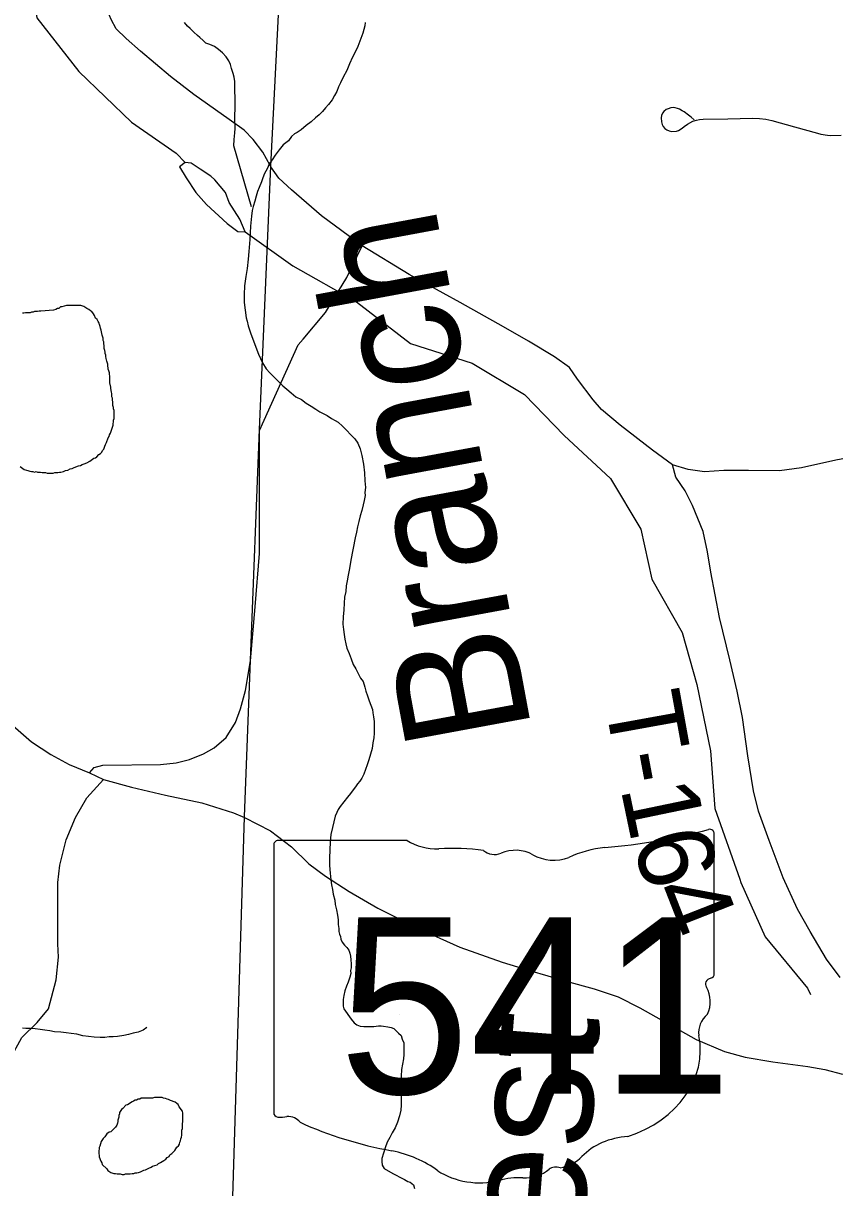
# Model space of a CAD drawing. Extents: x -6.1 to 38, y -7.7 to 22.
# Drawn here: x 7.74 to 8.347, y 15.345 to 16.217 of the extents above; entities that cross this region are included whole.
import ezdxf

# ---------------------------------------------------------------- set-up
doc = ezdxf.new("R2010")
doc.units = 0
for name, color, linetype in [('GM_X_Corporation', 7, 'Continuous'), ('GM_X_Minor_Lake', 7, 'Continuous'), ('GM_X_Minor_River', 7, 'Continuous'), ('GM_X_Minor_River_Text', 7, 'Continuous'), ('GM_X_State_Location', 7, 'Continuous'), ('GM_X_State_Route', 7, 'Continuous'), ('GM_X_State_Shield', 7, 'Continuous'), ('GM_X_Township_Road', 7, 'Continuous'), ('GM_X_Township_Road_Text', 7, 'Continuous')]:
    doc.layers.add(name, color=color, linetype=linetype)

msp = doc.modelspace()

# ---------------------------------------------------------------- linework, layer by layer
at = {"layer": 'GM_X_Corporation'}
msp.add_lwpolyline([(6.8881, 19.93659), (7.17492, 19.92346), (7.23616, 19.921), (8.02661, 19.88922), (8.02125, 19.70471), (8.02079, 19.68982), (8.0189, 19.62846), (7.99279, 18.77986), (7.97287, 17.92154), (7.97183, 17.87641), (7.95308, 17.06692), (7.95307, 17.06643), (7.93594, 16.3267), (7.92512, 16.10977), (7.91657, 15.91251), (7.90988, 15.74002), (7.90533, 15.62285), (7.88899, 15.0865), (7.88923, 14.89059), (7.27984, 14.90301), (6.7864, 14.92029)], dxfattribs=at)
msp.add_lwpolyline([(8.9, 14.85918), (8.9, 19.87135), (8.53815, 19.88018), (8.02661, 19.88922), (8.02125, 19.70471), (8.02079, 19.68982), (8.0189, 19.62846), (7.99279, 18.77986), (7.97287, 17.92154), (7.97183, 17.87641), (7.95308, 17.06692), (7.95307, 17.06643), (7.93594, 16.3267), (7.92512, 16.10977), (7.91657, 15.91251), (7.90988, 15.74002), (7.90533, 15.62285), (7.88899, 15.0865), (7.88923, 14.89059), (8.1023, 14.88375), (8.27757, 14.87811), (8.6137, 14.86789)], close=True, dxfattribs=at)
at = {"layer": 'GM_X_Minor_Lake'}
msp.add_line((7.88345, 16.09945), (7.88043, 16.1021), dxfattribs=at)
for points in [[(7.88043, 16.1021), (7.87248, 16.10739), (7.86568, 16.11193), (7.86115, 16.1123), (7.857, 16.10926), (7.86193, 16.10093), (7.86913, 16.08995), (7.87708, 16.08087), (7.89259, 16.06687), (7.90053, 16.06082), (7.90619, 16.06045), (7.90202, 16.06992), (7.89406, 16.08241), (7.8914, 16.08999), (7.88345, 16.09945)], [(7.75792, 15.87998), (7.76134, 15.87999), (7.76248, 15.88), (7.76362, 15.88038), (7.7659, 15.88039), (7.76704, 15.88077), (7.76818, 15.88078), (7.77007, 15.88116), (7.77159, 15.88193), (7.77349, 15.88231), (7.77501, 15.88308), (7.77653, 15.88347), (7.77804, 15.88423), (7.78146, 15.88538), (7.78298, 15.88577), (7.78412, 15.88653), (7.78564, 15.88692), (7.78753, 15.88768), (7.78981, 15.88883), (7.79284, 15.89112), (7.79398, 15.89151), (7.79512, 15.89227), (7.79663, 15.8938), (7.79777, 15.89456), (7.79891, 15.8957), (7.79929, 15.89685), (7.80042, 15.89799), (7.80118, 15.90027), (7.80155, 15.90142), (7.80231, 15.90294), (7.80344, 15.90636), (7.8042, 15.90751), (7.80457, 15.90865), (7.80533, 15.90979), (7.80684, 15.91436), (7.80721, 15.91588), (7.80721, 15.91702), (7.80759, 15.91816), (7.80758, 15.91968), (7.80796, 15.92082), (7.80795, 15.9269), (7.80756, 15.92804), (7.80756, 15.92918), (7.80717, 15.9307), (7.80717, 15.93336), (7.80679, 15.9345), (7.80678, 15.93602), (7.8064, 15.93716), (7.80639, 15.93944), (7.80601, 15.94058), (7.80562, 15.94324), (7.80562, 15.94438), (7.80485, 15.94742), (7.80484, 15.95274), (7.80446, 15.95388), (7.80445, 15.95502), (7.80407, 15.95654), (7.80368, 15.95768), (7.80368, 15.95882), (7.8033, 15.95995), (7.80329, 15.96148), (7.80253, 15.96375), (7.80215, 15.96565), (7.80176, 15.96717), (7.80176, 15.96831), (7.80138, 15.96945), (7.80137, 15.97059), (7.80099, 15.97173), (7.80061, 15.97325), (7.8006, 15.97553), (7.80022, 15.97667), (7.80021, 15.97819), (7.79983, 15.97933), (7.79983, 15.98085), (7.79906, 15.98313), (7.79867, 15.98579), (7.79829, 15.98693), (7.79791, 15.98844), (7.79752, 15.98958), (7.79714, 15.9911), (7.79676, 15.99224), (7.79599, 15.99338), (7.79523, 15.9949), (7.79409, 15.99603), (7.79332, 15.99793), (7.79256, 15.99907), (7.79142, 16.00097), (7.79027, 16.00134), (7.78913, 16.00248), (7.78761, 16.00323), (7.78533, 16.00475), (7.78304, 16.0055), (7.77621, 16.00547), (7.77241, 16.00546), (7.76899, 16.00431), (7.76785, 16.0043), (7.76672, 16.00316), (7.76558, 16.00316), (7.76444, 16.00239), (7.76254, 16.00201), (7.75305, 16.00121)], [(7.75305, 16.00121), (7.7519, 16.00121), (7.75077, 16.00083), (7.74963, 16.00082), (7.74849, 16.00082), (7.74735, 16.00043), (7.74621, 16.00043), (7.74507, 16.00004), (7.74165, 16.00003), (7.74051, 15.99965), (7.73937, 15.99965)], [(7.73777, 15.88485), (7.74082, 15.88258), (7.74234, 15.88221), (7.74348, 15.88183), (7.745, 15.88146), (7.74614, 15.88108), (7.74728, 15.88108), (7.74842, 15.88071), (7.74956, 15.88109), (7.7507, 15.88072), (7.75298, 15.88072), (7.75412, 15.88035), (7.75678, 15.88036), (7.75792, 15.87998)], [(7.82487, 15.41079), (7.82373, 15.41079), (7.8226, 15.41002), (7.82146, 15.40964), (7.82032, 15.40888), (7.81918, 15.40811), (7.81804, 15.40735), (7.8169, 15.40697), (7.81463, 15.40468), (7.81349, 15.40391), (7.81198, 15.40163), (7.81198, 15.40049), (7.81161, 15.39934), (7.81161, 15.3982), (7.81086, 15.39592), (7.81086, 15.39478), (7.81048, 15.39364), (7.81011, 15.39212), (7.80897, 15.39059), (7.80556, 15.38716), (7.80442, 15.38678), (7.80252, 15.38563), (7.80101, 15.38334), (7.79987, 15.3822), (7.79836, 15.37992), (7.79723, 15.37649), (7.79685, 15.37535), (7.79686, 15.37421), (7.79648, 15.37307), (7.79648, 15.37079), (7.79687, 15.36965), (7.79687, 15.36851), (7.79802, 15.36509), (7.79878, 15.36395), (7.79917, 15.36281), (7.80259, 15.3594), (7.80336, 15.35826), (7.80564, 15.35675), (7.80792, 15.356), (7.80906, 15.35601), (7.8102, 15.35563), (7.81248, 15.35564), (7.814, 15.35526), (7.81552, 15.35527), (7.81666, 15.35565), (7.82008, 15.35566), (7.8216, 15.35605), (7.82274, 15.35605), (7.82388, 15.35644), (7.82501, 15.35644), (7.82615, 15.35683), (7.82767, 15.35721), (7.82881, 15.35759), (7.83033, 15.35836), (7.83147, 15.35874), (7.83299, 15.35951), (7.83412, 15.35989), (7.83564, 15.36066), (7.83678, 15.36142), (7.84019, 15.36257), (7.84133, 15.36334), (7.84285, 15.3641), (7.84512, 15.36563), (7.84664, 15.36678), (7.84778, 15.36792), (7.84929, 15.36869), (7.84967, 15.36983), (7.85119, 15.37097), (7.85346, 15.37326), (7.85498, 15.37555), (7.85611, 15.37669), (7.85687, 15.37783), (7.85725, 15.37936), (7.85762, 15.3805), (7.858, 15.38202), (7.85837, 15.38316), (7.85875, 15.38468), (7.85874, 15.38848), (7.85912, 15.38962), (7.85911, 15.39343), (7.85949, 15.39457), (7.85948, 15.39571), (7.85948, 15.39761), (7.85947, 15.40103), (7.85908, 15.40255), (7.8568, 15.40596), (7.85603, 15.40748), (7.85489, 15.40824), (7.85375, 15.40937), (7.85033, 15.4105), (7.84881, 15.41126), (7.84766, 15.41163), (7.84652, 15.41201), (7.845, 15.41238), (7.84386, 15.41276), (7.83816, 15.41274), (7.83665, 15.41235), (7.83451, 15.41235)], [(7.83451, 15.41235), (7.82829, 15.41232), (7.82715, 15.41156), (7.82601, 15.41156), (7.82487, 15.41079)]]:
    msp.add_lwpolyline(points, dxfattribs=at)
at = {"layer": 'GM_X_Minor_River'}
for points in [[(7.74375, 16.26638), (7.75028, 16.22052), (7.78171, 16.1804), (7.82106, 16.14256), (7.85439, 16.11926), (7.86115, 16.1123)], [(7.91073, 16.07913), (7.89767, 16.12496), (7.89797, 16.12953), (7.89826, 16.13447), (7.89858, 16.1379), (7.89854, 16.14018), (7.89848, 16.14322), (7.89841, 16.1474), (7.89868, 16.15311), (7.89859, 16.15844), (7.89841, 16.16832), (7.89837, 16.1706), (7.89833, 16.17288), (7.89789, 16.17629), (7.89708, 16.17894), (7.89588, 16.18272), (7.89506, 16.18575), (7.89388, 16.18839), (7.89192, 16.1914), (7.88921, 16.19439), (7.88613, 16.19699), (7.88305, 16.19922), (7.8796, 16.20068), (7.87655, 16.20177), (7.87461, 16.20363), (7.87229, 16.20587), (7.87037, 16.20736), (7.86766, 16.20997), (7.86496, 16.21259), (7.86303, 16.21445), (7.8607, 16.21707)], [(7.9959, 16.21722), (7.99557, 16.21455), (7.99486, 16.21187), (7.99415, 16.2092), (7.99053, 16.19925), (7.9887, 16.19541), (7.98649, 16.19119), (7.9843, 16.18621), (7.98211, 16.18123), (7.97954, 16.17624), (7.97734, 16.17201), (7.97588, 16.16895), (7.9748, 16.16551), (7.97296, 16.16243), (7.97111, 16.15936), (7.96851, 16.15589), (7.96628, 16.15319), (7.96405, 16.15048), (7.96144, 16.14816), (7.95882, 16.14583), (7.95546, 16.14272), (7.95171, 16.14), (7.94797, 16.13689), (7.94496, 16.13493), (7.94308, 16.13376), (7.94084, 16.13182), (7.93862, 16.12873), (7.9345, 16.12562), (7.93153, 16.12176), (7.92856, 16.11791), (7.92634, 16.11445), (7.92412, 16.11136), (7.92303, 16.10868), (7.92155, 16.106), (7.92045, 16.10407), (7.91936, 16.10101), (7.91828, 16.09795), (7.91646, 16.09374), (7.91537, 16.09068), (7.91429, 16.08723), (7.91322, 16.08341), (7.91215, 16.07959), (7.91145, 16.07654)], [(7.91145, 16.07654), (7.91076, 16.07234), (7.91014, 16.06472), (7.90956, 16.05483), (7.90896, 16.04569), (7.9083, 16.03998), (7.90767, 16.03312), (7.90664, 16.02702), (7.90562, 16.02015), (7.90536, 16.01369), (7.90547, 16.00761), (7.90681, 15.99622), (7.90761, 15.99358), (7.90843, 15.99017), (7.91005, 15.98487), (7.91324, 15.97619), (7.91603, 15.96901), (7.91918, 15.9626), (7.92192, 15.95809), (7.92463, 15.9551), (7.92696, 15.95248), (7.92928, 15.95024), (7.9316, 15.948), (7.9343, 15.94538), (7.93739, 15.94278), (7.94047, 15.94017), (7.94394, 15.93719), (7.94816, 15.93499), (7.95163, 15.93239), (7.95546, 15.93017), (7.95892, 15.92795), (7.962, 15.92573), (7.96506, 15.92426), (7.96736, 15.92316), (7.97082, 15.92094), (7.9735, 15.91947), (7.97581, 15.91799), (7.9789, 15.91501), (7.98199, 15.91202), (7.98509, 15.90865), (7.98818, 15.90566), (7.99052, 15.90229), (7.99211, 15.89813), (7.99334, 15.89321), (7.9946, 15.88677), (7.99547, 15.88032), (7.99558, 15.87424), (7.99605, 15.8693), (7.99574, 15.8655), (7.99578, 15.86322), (7.99509, 15.8594), (7.99438, 15.85635), (7.99332, 15.85214), (7.99225, 15.84794), (7.99119, 15.84374), (7.99012, 15.83992), (7.98943, 15.83573), (7.98837, 15.83152), (7.98525, 15.81474), (7.98422, 15.80864), (7.98317, 15.80367), (7.98249, 15.79948), (7.9818, 15.79566), (7.98149, 15.79147), (7.98043, 15.78727), (7.98013, 15.78271), (7.97984, 15.77776), (7.97955, 15.77243), (7.97927, 15.7671), (7.97972, 15.76293), (7.98017, 15.75913), (7.98061, 15.75572), (7.98143, 15.75231), (7.98225, 15.7489), (7.98384, 15.74513), (7.98543, 15.74098), (7.98703, 15.73682), (7.98899, 15.73344), (7.99095, 15.72967), (7.99252, 15.72665), (7.99447, 15.72403), (7.99568, 15.71987), (7.9965, 15.71684), (7.9977, 15.71344), (7.99891, 15.70966), (8.00011, 15.70626), (8.0013, 15.70324), (8.00173, 15.70058), (8.00216, 15.69755), (8.0026, 15.69413), (8.00268, 15.68957), (8.00276, 15.68539), (8.00244, 15.68197), (8.00175, 15.67815), (8.00106, 15.67395), (8, 15.66975), (7.99856, 15.66554), (7.99748, 15.66172), (7.99603, 15.65828), (7.99495, 15.65483), (7.99348, 15.65176)], [(7.90619, 16.06045), (7.94174, 16.03511), (7.98937, 16.00827), (8.02983, 15.97688), (8.07592, 15.96217), (8.11524, 15.93874), (8.14475, 15.90808), (8.17956, 15.87592), (8.20231, 15.83806), (8.21033, 15.80055), (8.23307, 15.76079), (8.24412, 15.72178), (8.25444, 15.67214), (8.25757, 15.62894), (8.27619, 15.57629), (8.27695, 15.57364), (8.29518, 15.53312), (8.32698, 15.49452), (8.32926, 15.48997)], [(7.99348, 15.65176), (7.99201, 15.64946), (7.99014, 15.64752), (7.98866, 15.64522), (7.98681, 15.6429), (7.98496, 15.64021), (7.98272, 15.6375), (7.97715, 15.63056), (7.97568, 15.62825), (7.97458, 15.62595), (7.97349, 15.62327), (7.97242, 15.61907), (7.97136, 15.61487), (7.97031, 15.60952), (7.96966, 15.60381), (7.96938, 15.5981), (7.96911, 15.59201), (7.96921, 15.58631), (7.96969, 15.58062), (7.97016, 15.57568), (7.97061, 15.57189), (7.97143, 15.56848), (7.97187, 15.56506), (7.97309, 15.56052), (7.97353, 15.55711), (7.97436, 15.55332), (7.97519, 15.54915), (7.97563, 15.54574), (7.97569, 15.54232), (7.97613, 15.53929), (7.97617, 15.53701), (7.97658, 15.53511), (7.97737, 15.53322), (7.97779, 15.53133), (7.97859, 15.52906), (7.98053, 15.52682), (7.98208, 15.52494), (7.98363, 15.52307), (7.98443, 15.5208), (7.98486, 15.51853), (7.98528, 15.51587), (7.98534, 15.51283), (7.98539, 15.50979), (7.98504, 15.50789), (7.98509, 15.50561), (7.98437, 15.50293), (7.9833, 15.49911), (7.98184, 15.49604), (7.98076, 15.4926), (7.98006, 15.48916), (7.97936, 15.48611), (7.97941, 15.48345), (7.97945, 15.48117), (7.97986, 15.47928), (7.98532, 15.47139), (7.98764, 15.46877), (7.98957, 15.46728), (7.99225, 15.46619), (7.99491, 15.46586), (7.99719, 15.4659), (7.99985, 15.46594), (8.0025, 15.46599), (8.00591, 15.46644), (8.00781, 15.46647), (8.00972, 15.46612), (8.01276, 15.4658), (8.01543, 15.46508), (8.01734, 15.46436), (8.02082, 15.461), (8.02276, 15.45913), (8.02356, 15.45648), (8.02475, 15.45384), (8.0248, 15.4508), (8.02486, 15.44776), (8.0249, 15.4451), (8.02459, 15.44167), (8.0239, 15.43786), (8.02321, 15.43366), (8.02292, 15.42872), (8.02263, 15.42377), (8.02271, 15.41921), (8.02278, 15.41541), (8.02287, 15.41046), (8.02293, 15.40704), (8.02262, 15.40323), (8.02155, 15.39903), (8.02011, 15.39444), (8.01829, 15.39023), (8.01608, 15.38639), (8.01425, 15.38293), (8.01241, 15.37948), (8.01097, 15.37527), (8.00952, 15.37106), (8.00845, 15.36724), (8.00849, 15.36496), (8.00854, 15.3623), (8.0101, 15.35966), (8.01663, 15.35598), (8.01854, 15.35487), (8.02238, 15.35304), (8.02544, 15.35157)], [(7.83238, 15.46522), (7.82975, 15.46327), (7.82598, 15.46169), (7.8222, 15.46086), (7.8188, 15.46004), (7.8154, 15.45921), (7.81047, 15.45837), (7.80743, 15.45831), (7.8044, 15.45826), (7.80099, 15.45781), (7.79757, 15.45775), (7.79301, 15.45805), (7.78882, 15.45836), (7.78464, 15.45904), (7.78006, 15.4601), (7.77587, 15.46079), (7.77207, 15.4611), (7.76826, 15.46179), (7.76331, 15.46208), (7.75988, 15.46278), (7.75608, 15.46309), (7.75265, 15.46379), (7.74885, 15.4641), (7.74542, 15.46442), (7.742, 15.46436), (7.73934, 15.46469)], [(8.02544, 15.35157), (8.02775, 15.35009), (8.02966, 15.34937), (8.03197, 15.34751), (8.03278, 15.34486)]]:
    msp.add_lwpolyline(points, dxfattribs=at)
at = {"layer": 'GM_X_State_Route'}
for points in [[(7.42852, 15.78914), (7.4452, 15.78586), (7.49218, 15.77708), (7.50913, 15.77442), (7.52363, 15.7732), (7.53691, 15.77381), (7.55386, 15.77769), (7.58176, 15.78502), (7.59226, 15.78729), (7.60554, 15.78811), (7.61738, 15.78627), (7.62658, 15.78239), (7.63822, 15.77483), (7.66927, 15.7493), (7.69777, 15.72327), (7.72196, 15.69987), (7.74607, 15.67904), (7.76056, 15.66944), (7.77446, 15.66188), (7.78949, 15.65581), (7.80015, 15.65081)], [(7.80015, 15.65081), (7.82102, 15.64513), (7.84656, 15.639), (7.87372, 15.63328), (7.89741, 15.62593), (7.90554, 15.62231), (7.92499, 15.61225), (7.94072, 15.6004), (7.9537, 15.58768), (7.96625, 15.57834), (7.98387, 15.56702), (8.00527, 15.55444), (8.03467, 15.53973), (8.06674, 15.52523), (8.09834, 15.5141), (8.11883, 15.50787), (8.1464, 15.4999), (8.16724, 15.49419), (8.18521, 15.48826), (8.20155, 15.47989), (8.24363, 15.45619), (8.26487, 15.44721), (8.2804, 15.44292), (8.30103, 15.43944), (8.32717, 15.43598), (8.34003, 15.43373), (8.35311, 15.43025)]]:
    msp.add_lwpolyline(points, dxfattribs=at)
at = {"layer": 'GM_X_State_Shield'}
for p, q in [((8.0273, 15.60516), (7.93078, 15.60516)), ((8.25712, 15.50543), (8.25712, 15.61012)), ((7.92754, 15.60172), (7.92754, 15.4016)), ((8.25709, 15.50546), (8.25712, 15.50543))]:
    msp.add_line(p, q, dxfattribs=at)
for centre, major_axis, start_param, end_param in [((8.13972, 15.87799), (0.34952, 0), 4.814394, 5.042369), ((8.25347, 15.61055), (0.00367, 0), 6.141152, 7.989035), ((7.93131, 15.60214), (0.00382, 0), 1.712693, 3.28349), ((8.05029, 15.62839), (0.03703, 0), 4.042523, 4.731795), ((8.06257, 15.49281), (0.13295, 0), 1.404758, 1.657858), ((8.09275, 15.60318), (0.01068, 0), 3.836095, 5.185415), ((8.10844, 15.58005), (0.02221, 0), 0.950623, 2.079405), ((8.1843, 15.54404), (0.07032, 0), 1.699011, 2.107814), ((8.13711, 15.61177), (0.02672, 0), 4.081561, 5.145723), ((8.25627, 15.49775), (0.00568, 0), 1.883978, 3.671073), ((8.25321, 15.50503), (0.00393, 0), 5.05454, 6.418171), ((8.22015, 15.48451), (0.03409, 0), 5.934695, 6.695948), ((8.27027, 15.46162), (0.0248, 0), 2.387724, 3.262537), ((8.1593, 15.44831), (0.08742, 0), 5.101752, 6.440018), ((7.93135, 15.40116), (0.00385, 0), 3.00124, 4.508301), ((7.93193, 15.42163), (0.0294, 0), 4.665946, 4.897461), ((7.93795, 15.39005), (0.0106, 0), 0.519207, 1.627899), ((8.07177, 15.56985), (0.2524, 0), 4.195997, 4.488961), ((8.19616, 15.34541), (0.04788, 0), 1.647645, 2.488434), ((7.99652, 15.31169), (0.07897, 0), 0.823519, 1.323587), ((8.1355, 15.3822), (0.02824, 0), 4.937069, 5.64225), ((8.1387, 15.35469), (0.00752, 0), 1.147584, 2.315152), ((8.08193, 15.38906), (0.05011, 0), 4.026481, 4.996735), ((8.11089, 15.31987), (0.04118, 0), 1.495662, 1.94098), ((8.11455, 15.37407), (0.0267, 0), 4.691044, 5.507374)]:
    msp.add_ellipse(centre, major_axis=major_axis, ratio=0.8, start_param=start_param, end_param=end_param, dxfattribs=at)
at = {"layer": 'GM_X_Township_Road'}
for points in [[(7.92482, 16.11014), (7.91926, 16.12013), (7.91208, 16.12972), (7.90532, 16.13669), (7.894, 16.14452), (7.86766, 16.16318), (7.8502, 16.17669), (7.8278, 16.1958), (7.8171, 16.20527), (7.80951, 16.21247), (7.80581, 16.21944), (7.80211, 16.22836), (7.79819, 16.24143), (7.79492, 16.25384), (7.79492, 16.26691), (7.79506, 16.27598), (7.79405, 16.2987), (7.793, 16.30594)], [(8.24223, 16.14444), (8.23988, 16.14624), (8.23776, 16.14786), (8.23464, 16.15022), (8.23304, 16.15117), (8.23114, 16.15231), (8.22972, 16.15287), (8.22791, 16.15325), (8.2264, 16.15344), (8.2246, 16.15325), (8.22255, 16.15261), (8.22109, 16.15193), (8.21948, 16.1506), (8.21844, 16.14927), (8.21778, 16.14756), (8.2174, 16.14576), (8.21759, 16.14273), (8.21806, 16.14093), (8.21882, 16.13932), (8.22005, 16.1379), (8.22157, 16.13686), (8.22337, 16.13601), (8.22517, 16.13553), (8.22896, 16.13591), (8.23038, 16.13639), (8.23322, 16.13818), (8.23474, 16.13932), (8.23711, 16.14103), (8.24118, 16.14321), (8.24387, 16.14416), (8.24602, 16.14463), (8.24895, 16.14478), (8.26738, 16.14518), (8.28581, 16.14558), (8.29099, 16.14532), (8.29564, 16.14475), (8.30023, 16.14372), (8.31728, 16.13898), (8.33434, 16.13425), (8.33685, 16.13363), (8.34187, 16.13281), (8.34443, 16.1326), (8.35211, 16.13279)], [(8.22603, 15.88624), (8.21095, 15.89724), (8.1868, 15.91577), (8.1728, 15.92763), (8.1665, 15.9347), (8.1547, 15.95039), (8.14878, 15.95899), (8.13752, 15.96703), (8.11808, 15.97881), (8.09935, 15.98948), (8.06712, 16.00755), (8.0288, 16.02868), (7.99363, 16.05008), (7.96325, 16.07244), (7.94082, 16.09204), (7.93124, 16.10075), (7.92533, 16.10923), (7.92482, 16.11014)], [(7.9494, 15.98014), (7.96621, 16.00019), (7.98217, 16.02626), (7.99363, 16.05008)], [(7.78949, 15.65581), (7.79317, 15.65978), (7.79958, 15.66147), (7.84268, 15.66208), (7.85452, 15.6631), (7.86433, 15.66576), (7.87495, 15.67005), (7.88292, 15.67434), (7.8919, 15.6823), (7.89885, 15.69333), (7.90252, 15.70375), (7.90641, 15.71744), (7.91008, 15.73948), (7.91361, 15.77992), (7.91676, 15.81993), (7.91678, 15.91197), (7.94586, 15.97592), (7.9494, 15.98014)], [(8.64665, 15.77502), (8.62854, 15.7904), (8.62348, 15.79464), (8.61464, 15.8024), (8.6029, 15.81479), (8.59309, 15.82072), (8.56765, 15.82826), (8.54257, 15.83453), (8.5119, 15.84509), (8.48338, 15.85521), (8.45387, 15.8719), (8.43093, 15.88524), (8.41743, 15.89185), (8.4073, 15.89508), (8.38423, 15.89508), (8.36936, 15.89357), (8.34803, 15.88969), (8.32238, 15.88388), (8.306, 15.88172), (8.28272, 15.88193), (8.2644, 15.88193), (8.24974, 15.88086), (8.23767, 15.88258), (8.22603, 15.88624)], [(8.35136, 15.50265), (8.34113, 15.51639), (8.32906, 15.53708), (8.31936, 15.55367), (8.3088, 15.57717), (8.29824, 15.60519), (8.29018, 15.62708), (8.2866, 15.64226), (8.28229, 15.66855), (8.2782, 15.69722), (8.27431, 15.71683), (8.26871, 15.74033), (8.26116, 15.77201), (8.25448, 15.80585), (8.25211, 15.82116), (8.24888, 15.83624), (8.24091, 15.85564), (8.23532, 15.86663), (8.22841, 15.87698), (8.22603, 15.88624)], [(7.67649, 15.33691), (7.68189, 15.35264), (7.69807, 15.38276), (7.70841, 15.3994), (7.71897, 15.41985), (7.73021, 15.44187), (7.73898, 15.4576), (7.75044, 15.46885), (7.75898, 15.47919), (7.7646, 15.50076), (7.7664, 15.51785), (7.76596, 15.52775), (7.76596, 15.55548), (7.76596, 15.57381), (7.76729, 15.58662), (7.77224, 15.6055), (7.77916, 15.62226), (7.78753, 15.63696), (7.80015, 15.65081)]]:
    msp.add_lwpolyline(points, dxfattribs=at)

# ---------------------------------------------------------------- texts
at = {"layer": 'GM_X_Minor_River_Text'}
for s, height, rotation, p in [('Branch', 0.094762, 100.49199, (8.12089, 15.68669)), ('West', 0.094763, 85.49303, (8.14873, 15.18427))]:
    msp.add_text(s, height=height, rotation=rotation, dxfattribs=at).set_placement(p)
at = {"layer": 'GM_X_State_Location'}
for s, p in [('s', (8.08863, 15.48835)), ('r', (8.08862, 15.48835))]:
    msp.add_text(s, height=0.000189, dxfattribs=at).set_placement(p)
msp.add_text('541', height=0.000189, rotation=0.00001, dxfattribs=at).set_placement((8.02177, 15.47457))
at = {"layer": 'GM_X_State_Shield'}
msp.add_text('541', height=0.131836, dxfattribs=at).set_placement((7.9761, 15.41571))
at = {"layer": 'GM_X_Township_Road_Text'}
for s, rotation, p in [('T', 280.25426, (8.17472, 15.71094)), ('-', 280.55547, (8.18234, 15.6688)), ('1', 281.74238, (8.18686, 15.6446)), ('6', 286.62959, (8.19528, 15.60521)), ('4', 291.39094, (8.20698, 15.56681))]:
    msp.add_text(s, height=0.05682, rotation=rotation, dxfattribs=at).set_placement(p)

doc.saveas('drawing.dxf')
